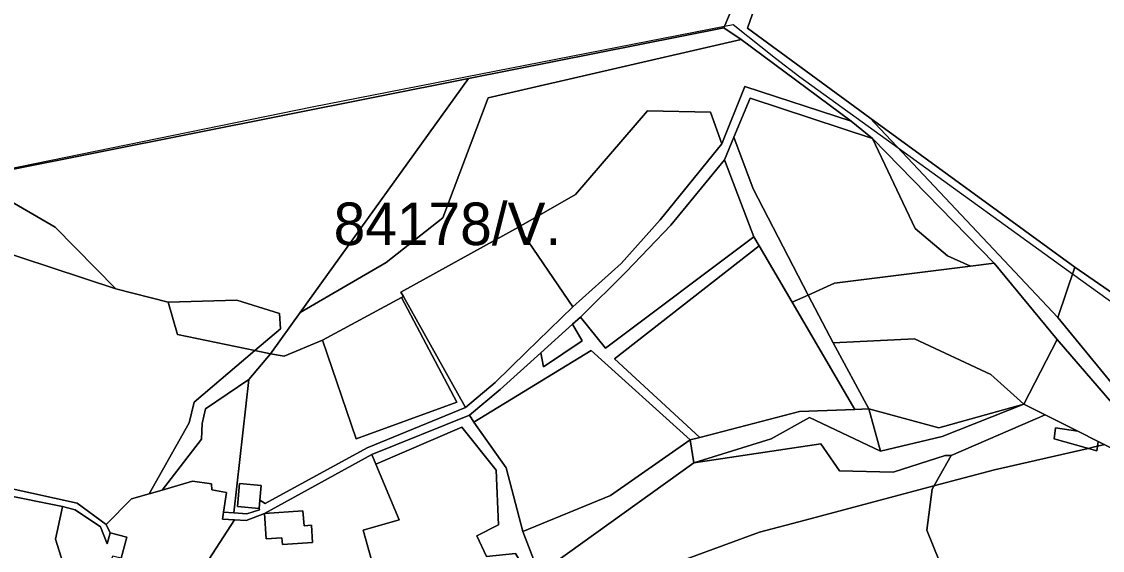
# Model space of a CAD drawing. Extents: x -477304 to -465429, y -1159113 to -1149210.
# Drawn here: x -473382.3 to -473001.2, y -1156744.4 to -1156558 of the extents above; entities that cross this region are included whole.
import ezdxf

# ---------------------------------------------------------------- set-up
doc = ezdxf.new("R2010")
doc.units = 0
for name, color, linetype in [('BPEJ_s', 7, 'Continuous'), ('ostatni_s', 7, 'Continuous'), ('PUPFL_s', 7, 'Continuous'), ('trav_porost_s', 7, 'Continuous'), ('zahrada_s', 7, 'Continuous')]:
    doc.layers.add(name, color=color, linetype=linetype)

msp = doc.modelspace()

# ---------------------------------------------------------------- linework, layer by layer
at = {"layer": 'BPEJ_s'}
for points in [[(-473643.25, -1156486.94), (-473518.41, -1156480.7), (-473516.73, -1156482.43), (-473514.24, -1156482.29), (-473480, -1156517.16), (-473416.9, -1156581.41), (-473417.83, -1156583.28), (-473390.1, -1156610.56), (-473388.57, -1156610.25), (-473279.83, -1156588.02), (-473134.47, -1156559.66), (-473131.42, -1156559.07), (-473116.51, -1156570.86), (-473107.84, -1156577.45), (-473073.18, -1156602.49), (-473011.71, -1156646.91), (-472993.24, -1156660.25)], [(-473643.25, -1156486.94), (-473518.41, -1156480.7), (-473516.73, -1156482.43), (-473514.24, -1156482.29), (-473480, -1156517.16), (-473416.9, -1156581.41), (-473417.83, -1156583.28), (-473390.1, -1156610.56), (-473388.57, -1156610.25), (-473279.83, -1156588.02), (-473134.47, -1156559.66), (-473131.42, -1156559.07), (-473116.51, -1156570.86), (-473107.84, -1156577.45), (-473073.18, -1156602.49), (-473011.71, -1156646.91), (-472993.24, -1156660.25)], [(-473000.35, -1156707.1), (-473002.85, -1156707.67), (-473003.92, -1156707.91), (-473006.2, -1156708.43), (-473039.18, -1156715.98), (-473060.61, -1156721.68), (-473105.96, -1156733.72), (-473122.06, -1156738), (-473147.71, -1156747.36)], [(-473147.71, -1156747.36), (-473122.06, -1156738), (-473105.96, -1156733.72), (-473060.61, -1156721.68), (-473039.18, -1156715.98), (-473006.2, -1156708.43), (-473003.92, -1156707.91), (-473002.85, -1156707.67), (-473000.35, -1156707.1)]]:
    msp.add_lwpolyline(points, dxfattribs=at)
at = {"layer": 'ostatni_s'}
for points in [[(-473117.55, -1156266.46), (-473098.25, -1156309.14), (-473102.66, -1156324.47), (-473102.07, -1156344), (-473099.15, -1156374.31), (-473101.25, -1156397.38), (-473103.47, -1156423.72), (-473113, -1156450.31), (-473109.98, -1156455.61), (-473108.89, -1156463.38), (-473104.01, -1156496.44), (-473126.32, -1156560.34), (-473083.16, -1156591.9), (-473016.86, -1156662.27)], [(-472982.99, -1156709.48), (-473017.1, -1156670.06), (-473039.32, -1156643.19), (-473082.25, -1156599.27), (-473089.76, -1156593.11), (-473128.52, -1156564.38), (-473134.72, -1156560.25), (-473108.31, -1156497.99), (-473113.44, -1156460.18), (-473118.21, -1156449.71), (-473107.71, -1156424.54), (-473105.63, -1156398.35), (-473104.2, -1156374.35), (-473105.66, -1156345.07), (-473106.14, -1156330.09), (-473106.29, -1156325.02), (-473102.1, -1156310.56), (-473119.04, -1156273.92)], [(-473016.86, -1156662.27), (-472981.96, -1156704.8)], [(-473411.86, -1156716.88), (-473362.75, -1156727.76), (-473352.51, -1156735.31), (-473351.15, -1156738.17), (-473352.14, -1156742.02), (-473354.51, -1156736.1), (-473363.5, -1156730.05), (-473367.9, -1156728.95), (-473410.73, -1156720.39)]]:
    msp.add_lwpolyline(points, dxfattribs=at)
for points in [[(-473311.18, -1156730.96), (-473307.53, -1156731.19), (-473302.86, -1156731.49), (-473298.43, -1156730.06), (-473298.62, -1156729.63), (-473298.36, -1156726.73), (-473296.4, -1156727.82), (-473260.53, -1156708.29), (-473225.85, -1156693.97), (-473215.37, -1156685.18), (-473204.43, -1156674.55), (-473187.91, -1156658.59), (-473170.86, -1156643.3), (-473157.18, -1156627.87), (-473135.41, -1156601.16), (-473127.32, -1156580.95), (-473089.76, -1156593.11), (-473082.25, -1156599.27), (-473125.45, -1156585.04), (-473131.15, -1156598.8), (-473134.43, -1156606.71), (-473153.35, -1156629.82), (-473169.08, -1156646.25), (-473185.29, -1156662.18), (-473188.01, -1156664.64), (-473199.17, -1156674.72), (-473213.53, -1156687.68), (-473224.39, -1156696.68), (-473258.82, -1156710.62), (-473296.71, -1156731.38), (-473303.13, -1156733.8), (-473307.22, -1156733.6), (-473311.55, -1156733.38)], [(-473055.83, -1156640.6), (-473067.16, -1156631), (-473082.25, -1156599.27), (-473039.32, -1156643.19), (-473047.63, -1156644.24)], [(-473291.03, -1156666.31), (-473300.06, -1156673.97), (-473327.39, -1156668.29), (-473330.64, -1156656.96), (-473306.47, -1156656.24), (-473291.42, -1156660.86)], [(-473318.85, -1156705.19), (-473332.83, -1156723.1), (-473337.31, -1156724.4), (-473323.25, -1156699.38), (-473321.55, -1156692.2), (-473300.06, -1156673.97), (-473294.6, -1156675.11), (-473302.22, -1156684.16), (-473317.53, -1156694.51), (-473318.7, -1156699.64)], [(-473104.52, -1156697.5), (-473118.01, -1156705.1), (-473145.28, -1156713.55), (-473146.56, -1156705.43), (-473143.19, -1156704.55), (-473108.01, -1156695.4), (-473088.52, -1156694.72), (-473083.54, -1156694.55), (-473079.45, -1156709.46)], [(-473297.9, -1156721.55), (-473298.36, -1156726.73), (-473298.62, -1156729.63), (-473306.25, -1156728.95), (-473305.53, -1156720.86)], [(-473354.51, -1156736.1), (-473352.14, -1156742.02), (-473351.15, -1156738.17), (-473345.27, -1156739.68), (-473347.19, -1156747.14), (-473349.72, -1156746.49), (-473350.12, -1156746.39), (-473351.54, -1156749.14), (-473355.71, -1156757.21), (-473362.66, -1156755.7), (-473365.78, -1156755.03), (-473370.39, -1156740.46), (-473368.26, -1156730.63), (-473367.9, -1156728.95), (-473363.5, -1156730.05)], [(-473290.38, -1156742.35), (-473290.55, -1156739.96), (-473296.04, -1156740.35), (-473296.71, -1156731.38), (-473283.11, -1156730.4), (-473282.73, -1156735.69), (-473280.14, -1156735.5), (-473279.7, -1156741.59)]]:
    msp.add_lwpolyline(points, close=True, dxfattribs=at)
at = {"layer": 'PUPFL_s'}
for points in [[(-472958.61, -1156680.63), (-473010.93, -1156644.58), (-473083.16, -1156591.9), (-473126.32, -1156560.34), (-473104.01, -1156496.44), (-473108.89, -1156463.38), (-473100.49, -1156468.81), (-473078.33, -1156321.91), (-473045.7, -1156105.54), (-472922.96, -1156041.59)], [(-473108.31, -1156497.99), (-473134.72, -1156560.25), (-473224.75, -1156578.04), (-473388.18, -1156610.65), (-473416.9, -1156581.41), (-473480, -1156517.16)]]:
    msp.add_lwpolyline(points, dxfattribs=at)
for points in [[(-473284.15, -1156660.58), (-473224.75, -1156578.04), (-473134.72, -1156560.25), (-473128.52, -1156564.38), (-473217.76, -1156584.84), (-473233.8, -1156627.18), (-473253.73, -1156642.9)], [(-473349.1, -1156652.23), (-473370.49, -1156630.43), (-473390.09, -1156619.23), (-473388.18, -1156610.65), (-473224.75, -1156578.04), (-473284.15, -1156660.58), (-473294.6, -1156675.11), (-473300.06, -1156673.97), (-473291.03, -1156666.31), (-473291.42, -1156660.86), (-473306.47, -1156656.24), (-473330.64, -1156656.96)], [(-473010.93, -1156644.58), (-473016.86, -1156662.27), (-473083.16, -1156591.9)], [(-473349.1, -1156652.23), (-473394.13, -1156637.37), (-473390.09, -1156619.23), (-473370.49, -1156630.43)], [(-472958.61, -1156680.63), (-472981.96, -1156704.8), (-473016.86, -1156662.27), (-473010.93, -1156644.58)], [(-473067.47, -1156669.83), (-473040.46, -1156682.37), (-473028.88, -1156692.79), (-473058.85, -1156701.15), (-473083.54, -1156694.55), (-473096.14, -1156671.27)], [(-473104.52, -1156697.5), (-473079.45, -1156709.46), (-473057.67, -1156704.29), (-473028.88, -1156692.79), (-473021.31, -1156696.59), (-473054.49, -1156710.97), (-473056.66, -1156710.97), (-473074.97, -1156716.83), (-473093.84, -1156716.31), (-473100.46, -1156706.87), (-473145.28, -1156713.55), (-473118.01, -1156705.1)], [(-473028.88, -1156692.79), (-473057.67, -1156704.29), (-473079.45, -1156709.46), (-473083.54, -1156694.55), (-473058.85, -1156701.15)]]:
    msp.add_lwpolyline(points, close=True, dxfattribs=at)
at = {"layer": 'trav_porost_s'}
for points in [[(-473284.15, -1156660.58), (-473253.73, -1156642.9), (-473233.8, -1156627.18), (-473217.76, -1156584.84), (-473128.52, -1156564.38), (-473089.76, -1156593.11), (-473127.32, -1156580.95), (-473135.41, -1156601.16), (-473139.33, -1156589.9), (-473161.6, -1156589.45), (-473187.04, -1156618.97), (-473207.1, -1156630.48), (-473248.55, -1156653.38), (-473247.67, -1156654.94), (-473248.36, -1156655.31), (-473276.23, -1156670.31), (-473289.69, -1156675.97), (-473294.6, -1156675.11)], [(-473124.39, -1156616.91), (-473131.15, -1156598.8), (-473125.45, -1156585.04), (-473082.25, -1156599.27), (-473067.16, -1156631), (-473055.83, -1156640.6), (-473047.63, -1156644.24), (-473095.61, -1156650.21), (-473104.91, -1156654.39)], [(-473157.18, -1156627.87), (-473170.86, -1156643.3), (-473187.91, -1156658.59), (-473207.1, -1156630.48), (-473187.04, -1156618.97), (-473161.6, -1156589.45), (-473139.33, -1156589.9), (-473135.41, -1156601.16)], [(-473104.91, -1156654.39), (-473110.61, -1156656.95), (-473122.24, -1156637.06), (-473124.11, -1156633.86), (-473134.43, -1156606.71), (-473131.15, -1156598.8), (-473124.39, -1156616.91)], [(-473169.08, -1156646.25), (-473153.35, -1156629.82), (-473134.43, -1156606.71), (-473124.11, -1156633.86), (-473176.36, -1156673.16), (-473185.29, -1156662.18)], [(-473215.37, -1156685.18), (-473225.85, -1156693.97), (-473247.67, -1156654.94), (-473248.55, -1156653.38), (-473207.1, -1156630.48), (-473187.91, -1156658.59), (-473204.43, -1156674.55)], [(-473224.39, -1156696.68), (-473213.53, -1156687.68), (-473199.17, -1156674.72), (-473198.32, -1156679.65), (-473184.63, -1156670.56), (-473188.01, -1156664.64), (-473185.29, -1156662.18), (-473176.36, -1156673.16), (-473124.11, -1156633.86), (-473122.24, -1156637.06), (-473173.25, -1156676.86), (-473143.19, -1156704.55), (-473146.56, -1156705.43), (-473181.49, -1156673.98), (-473222.86, -1156699.24)], [(-473143.19, -1156704.55), (-473173.25, -1156676.86), (-473122.24, -1156637.06), (-473110.61, -1156656.95), (-473088.52, -1156694.72), (-473108.01, -1156695.4)], [(-473343.62, -1156726.24), (-473352.51, -1156735.31), (-473362.75, -1156727.76), (-473411.86, -1156716.88), (-473394.13, -1156637.37), (-473349.1, -1156652.23), (-473330.64, -1156656.96), (-473327.39, -1156668.29), (-473300.06, -1156673.97), (-473321.55, -1156692.2), (-473323.25, -1156699.38), (-473337.31, -1156724.4)], [(-473096.14, -1156671.27), (-473104.91, -1156654.39), (-473095.61, -1156650.21), (-473047.63, -1156644.24), (-473039.32, -1156643.19), (-473017.1, -1156670.06), (-473028.88, -1156692.79), (-473040.46, -1156682.37), (-473067.47, -1156669.83)], [(-473248.36, -1156655.31), (-473228.9, -1156692.2), (-473264.36, -1156705.04), (-473276.23, -1156670.31)], [(-473110.61, -1156656.95), (-473104.91, -1156654.39), (-473096.14, -1156671.27), (-473083.54, -1156694.55), (-473088.52, -1156694.72)], [(-473199.17, -1156674.72), (-473188.01, -1156664.64), (-473184.63, -1156670.56), (-473198.32, -1156679.65)], [(-472982.99, -1156709.48), (-472984.74, -1156714.93), (-473002.62, -1156705.96), (-473009.86, -1156702.33), (-473021.31, -1156696.59), (-473028.88, -1156692.79), (-473017.1, -1156670.06)], [(-473211.43, -1156715.25), (-473222.86, -1156699.24), (-473181.49, -1156673.98), (-473146.56, -1156705.43), (-473174.65, -1156725.05), (-473205.53, -1156737.73)], [(-473302.22, -1156684.16), (-473307.53, -1156731.19), (-473311.18, -1156730.96), (-473310.09, -1156723.93), (-473315.28, -1156723.01), (-473315.32, -1156720.91), (-473322.1, -1156719.98), (-473332.83, -1156723.1), (-473318.85, -1156705.19), (-473318.7, -1156699.64), (-473317.53, -1156694.51)], [(-473205.53, -1156737.73), (-473199.79, -1156752.65), (-473203.75, -1156752.59), (-473208.13, -1156745.48), (-473218.39, -1156746.5), (-473221.76, -1156739.19), (-473214.17, -1156735.4), (-473214.92, -1156716.13), (-473227.05, -1156700.92), (-473257.42, -1156713.96), (-473258.82, -1156710.62), (-473224.39, -1156696.68), (-473222.86, -1156699.24), (-473211.43, -1156715.25)], [(-473054.25, -1156820.33), (-473042.03, -1156802.28), (-473046.32, -1156779), (-473054.16, -1156759.3), (-473063.12, -1156737.28), (-473061.25, -1156722.79), (-473054.49, -1156710.97), (-473021.31, -1156696.59), (-473009.86, -1156702.33), (-473017.75, -1156701.15), (-473018.23, -1156705.11), (-473003.08, -1156709.3), (-473002.62, -1156705.96), (-472984.74, -1156714.93), (-472998.04, -1156756.39), (-472993.88, -1156757.66), (-472996.14, -1156767.65), (-472997.03, -1156790.58), (-472998.5, -1156795.52), (-472994.04, -1156821.31)], [(-473203.75, -1156752.59), (-473211.69, -1156770.06), (-473200.83, -1156775.84), (-473193.47, -1156786.73), (-473220.69, -1156793.16), (-473226.39, -1156786.99), (-473248.19, -1156785.95), (-473261.93, -1156737.2), (-473249.2, -1156733.56), (-473257.42, -1156713.96), (-473227.05, -1156700.92), (-473214.92, -1156716.13), (-473214.17, -1156735.4), (-473221.76, -1156739.19), (-473218.39, -1156746.5), (-473208.13, -1156745.48)], [(-473009.86, -1156702.33), (-473002.62, -1156705.96), (-473003.08, -1156709.3), (-473018.23, -1156705.11), (-473017.75, -1156701.15)], [(-473174.65, -1156725.05), (-473146.56, -1156705.43), (-473145.28, -1156713.55), (-473199.79, -1156752.65), (-473205.53, -1156737.73)], [(-473100.46, -1156706.87), (-473093.84, -1156716.31), (-473074.97, -1156716.83), (-473056.66, -1156710.97), (-473054.49, -1156710.97), (-473061.25, -1156722.79), (-473063.12, -1156737.28), (-473054.16, -1156759.3), (-473085.01, -1156773.73), (-473083.23, -1156779.1), (-473114.45, -1156800.78), (-473161.74, -1156833.63), (-473192.15, -1156789.32), (-473167.91, -1156787.19), (-473159.16, -1156799.87), (-473143.52, -1156789.08), (-473155.48, -1156771.76), (-473171.11, -1156782.55), (-473170.21, -1156783.85), (-473193.47, -1156786.73), (-473200.83, -1156775.84), (-473199.79, -1156752.65), (-473145.28, -1156713.55)], [(-473296.71, -1156731.38), (-473258.82, -1156710.62), (-473257.42, -1156713.96), (-473249.2, -1156733.56), (-473261.93, -1156737.2), (-473248.19, -1156785.95), (-473281.86, -1156786.33), (-473256.48, -1156783.45), (-473265.29, -1156749.24), (-473297.81, -1156750.75), (-473294.8, -1156766.48), (-473281.86, -1156786.33), (-473327.92, -1156765.57), (-473307.22, -1156733.6), (-473303.13, -1156733.8), (-473296.71, -1156731.38), (-473296.04, -1156740.35), (-473290.55, -1156739.96), (-473290.38, -1156742.35), (-473279.7, -1156741.59), (-473280.14, -1156735.5), (-473282.73, -1156735.69), (-473283.11, -1156730.4)], [(-473367.9, -1156728.95), (-473368.26, -1156730.63), (-473370.39, -1156740.46), (-473365.78, -1156755.03), (-473362.66, -1156755.7), (-473362.4, -1156765.19), (-473377.31, -1156772.7), (-473390.19, -1156779.19), (-473397.77, -1156791.4), (-473427.59, -1156799.07), (-473442.99, -1156774.8), (-473448.91, -1156757.89), (-473458.08, -1156746.11), (-473416.75, -1156720.64), (-473410.73, -1156720.39)], [(-473307.22, -1156733.6), (-473327.92, -1156765.57), (-473339.34, -1156760.42), (-473347.19, -1156747.14), (-473345.27, -1156739.68), (-473351.15, -1156738.17), (-473352.51, -1156735.31), (-473343.62, -1156726.24), (-473337.31, -1156724.4), (-473332.83, -1156723.1), (-473322.1, -1156719.98), (-473315.32, -1156720.91), (-473315.28, -1156723.01), (-473310.09, -1156723.93), (-473311.18, -1156730.96), (-473311.55, -1156733.38)]]:
    msp.add_lwpolyline(points, close=True, dxfattribs=at)
at = {"layer": 'zahrada_s'}
msp.add_lwpolyline([(-473228.9, -1156692.2), (-473248.36, -1156655.31), (-473247.67, -1156654.94), (-473225.85, -1156693.97), (-473260.53, -1156708.29), (-473296.4, -1156727.82), (-473298.36, -1156726.73), (-473297.9, -1156721.55), (-473305.53, -1156720.86), (-473306.25, -1156728.95), (-473298.62, -1156729.63), (-473298.43, -1156730.06), (-473302.86, -1156731.49), (-473307.53, -1156731.19), (-473302.22, -1156684.16), (-473294.6, -1156675.11), (-473289.69, -1156675.97), (-473276.23, -1156670.31), (-473264.36, -1156705.04)], close=True, dxfattribs=at)

# ---------------------------------------------------------------- texts
at = {"layer": 'BPEJ_s'}
msp.add_text('84178/V.', height=15, dxfattribs=at).set_placement((-473272.3, -1156636.79))

doc.saveas('drawing.dxf')
